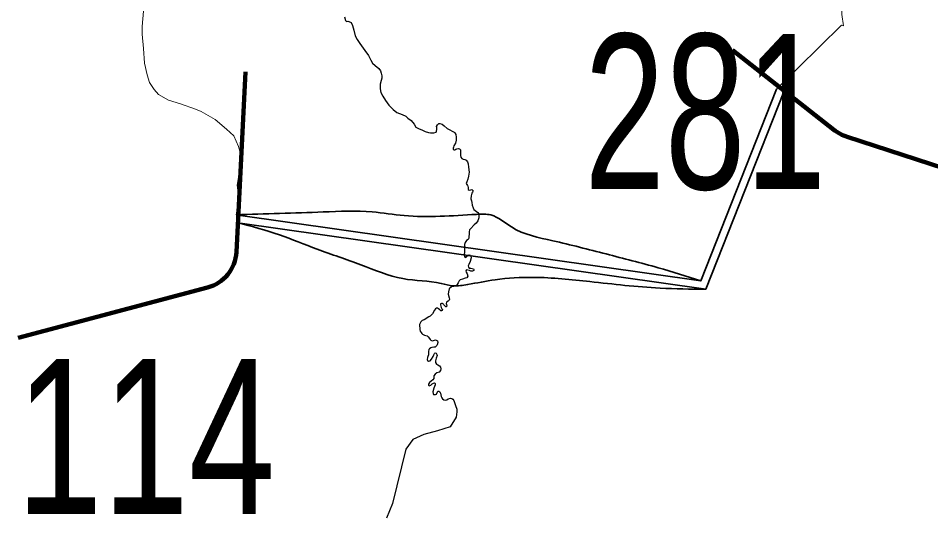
# Model space of a CAD drawing. Extents: x 553962 to 842807, y 8883888 to 9032388.
# Drawn here: x 745215 to 747573, y 8953419 to 8954708 of the extents above; entities that cross this region are included whole.
import ezdxf

# ---------------------------------------------------------------- set-up
doc = ezdxf.new("R2010")
doc.units = 0
doc.header["$LTSCALE"] = 160
for name, color, linetype, lineweight in [('21', 7, 'Continuous', 25), ('32', 7, 'Continuous', 13), ('7', 7, 'Continuous', 90), ('8', 7, 'Continuous', 13)]:
    doc.layers.add(name, color=color, linetype=linetype, lineweight=lineweight)

msp = doc.modelspace()

# ---------------------------------------------------------------- linework, layer by layer
at = {"layer": '21'}
for points in [[(746057.8, 8954711.8), (746060.8, 8954702.2), (746063.5, 8954700.2), (746066.5, 8954700.5), (746069.1, 8954700.2), (746075.1, 8954697.5), (746078.5, 8954689.5), (746080.5, 8954683.2), (746081.8, 8954677.2), (746085.8, 8954663), (746090.5, 8954653.3), (746097.8, 8954643.3), (746110.5, 8954625), (746120.5, 8954611.7), (746125.8, 8954599.7), (746130.8, 8954592.1), (746137.1, 8954586.4), (746146.8, 8954578.4), (746151.5, 8954572.2), (746153.2, 8954566.5), (746154.5, 8954559.2), (746154.5, 8954553.9)], [(746154.5, 8954553.9), (746152.9, 8954547.5), (746150.5, 8954538.2), (746149.9, 8954525.6), (746151.9, 8954516.2), (746156.9, 8954507.2), (746163.9, 8954495.6), (746172.2, 8954483.9), (746183.9, 8954472.6), (746193, 8954465.1), (746200, 8954462.1), (746207.3, 8954459.4), (746216.3, 8954455.1), (746222, 8954450.4), (746230.6, 8954444.4), (746238, 8954434.4), (746242.6, 8954427.1), (746251.3, 8954423.1), (746257.6, 8954419.8), (746266.6, 8954415.8), (746275.3, 8954413.1), (746280.3, 8954412.1), (746289.3, 8954412.1), (746294.6, 8954414.1), (746295.6, 8954416.8), (746296.3, 8954420.8), (746296.3, 8954425.8), (746296, 8954428.5), (746298.3, 8954432.8), (746302, 8954436.4), (746304.3, 8954436.4), (746310.3, 8954434.8), (746315.3, 8954430.8), (746323.6, 8954423.8), (746330.6, 8954420.5), (746336.3, 8954416.5), (746341.3, 8954414.5), (746343.3, 8954412.8), (746345.3, 8954408.5), (746346.6, 8954401.5), (746346.6, 8954393.8), (746344.6, 8954385.5), (746340.6, 8954379.2), (746339.8, 8954375.6), (746338.8, 8954372.9), (746339.1, 8954370.6), (746340.8, 8954368.6), (746343.1, 8954368.6), (746345.8, 8954370.2), (746348.1, 8954371.2), (746352.5, 8954371.6), (746355.1, 8954371.2), (746357.8, 8954368.2), (746358.1, 8954360.9), (746358.1, 8954353.6), (746358.8, 8954349.3), (746361.1, 8954345.9), (746364.8, 8954344.6), (746369.1, 8954343.6), (746372.5, 8954341.9), (746375.8, 8954337.9), (746377.8, 8954332.6), (746378.8, 8954324), (746380.1, 8954311), (746378.8, 8954301), (746377.1, 8954293), (746374.1, 8954286.3), (746372.5, 8954281.3), (746375.5, 8954276.7), (746377.1, 8954274.7), (746377.5, 8954271), (746377.5, 8954268), (746377.8, 8954266), (746380.5, 8954264.5), (746384.2, 8954265.1), (746387.2, 8954265.8), (746390.5, 8954263.1), (746389.2, 8954259.5), (746387.2, 8954257.1), (746385.5, 8954249.5), (746384.9, 8954242.2), (746386.2, 8954236.8), (746387.2, 8954232.5), (746388.2, 8954225.5), (746390.2, 8954218.5), (746392.2, 8954214.5), (746399.5, 8954209.5), (746402.9, 8954206.9), (746404.9, 8954203.5), (746405.5, 8954199.5), (746405.2, 8954192.6), (746402.9, 8954185.2), (746398.5, 8954179.6), (746393.5, 8954174.6), (746383.2, 8954164.7), (746381.2, 8954161.7), (746380.2, 8954156.7), (746379.8, 8954149.7), (746379.5, 8954146), (746379.2, 8954140.7), (746377.8, 8954137.1)], [(746377.8, 8954137.1), (746373.2, 8954134.1), (746369.8, 8954129.4), (746368.2, 8954124.4), (746368.5, 8954115.7), (746368.2, 8954106.1), (746367.2, 8954096.8), (746368.2, 8954092.8), (746369.8, 8954090.8), (746372.2, 8954091.8), (746374.5, 8954094.1), (746376.5, 8954095.8), (746379.8, 8954097.1), (746383.2, 8954096.4), (746384.5, 8954093.8), (746385.5, 8954090.1), (746382.5, 8954080.4), (746378.9, 8954072.5), (746377.9, 8954068.9), (746378.2, 8954065.9), (746380.2, 8954063.2), (746382.2, 8954063.2), (746384.5, 8954063.2), (746391.2, 8954061.5), (746392.2, 8954059.9), (746391.9, 8954056.9), (746388.9, 8954055.6), (746384.9, 8954055.6), (746381.2, 8954056.9), (746376.5, 8954058.2), (746373.5, 8954058.5), (746371.9, 8954056.6), (746372.5, 8954052.6), (746375.2, 8954048.2), (746376.9, 8954042.2), (746374.2, 8954037.9), (746369.5, 8954037.6), (746363.2, 8954034.9), (746356.9, 8954032.9), (746354.5, 8954030.2), (746351.8, 8954025.5), (746346.6, 8954016.9), (746334.2, 8954014.8), (746328.6, 8954009.4), (746326.7, 8954002.3), (746326, 8953996.1), (746328.4, 8953986.4), (746329.5, 8953983.4), (746328.4, 8953980.4), (746326, 8953977.8), (746321.9, 8953975.5), (746320.9, 8953972.1), (746321.3, 8953969.1), (746322.4, 8953965.2), (746321.1, 8953963.5), (746320, 8953963.7), (746318.3, 8953965), (746315.9, 8953967.6), (746314.2, 8953969.3), (746312.9, 8953970.6), (746311, 8953971.6), (746308.4, 8953971.6), (746305.9, 8953970.6), (746305.7, 8953968.4), (746306.7, 8953964.6), (746307.8, 8953961.8), (746309.9, 8953958.4), (746311, 8953956), (746310.4, 8953954.1), (746308.7, 8953952.8), (746306.7, 8953953), (746304.4, 8953955.4), (746300.7, 8953957.9), (746298.4, 8953959.6), (746296.2, 8953959.9), (746293.2, 8953958.1), (746290.6, 8953954.7), (746285.5, 8953944.9), (746279.8, 8953939.2), (746275.6, 8953937.2), (746263.8, 8953930), (746258.8, 8953928), (746255, 8953924.8), (746252.2, 8953917.3), (746252.4, 8953904.5), (746253.2, 8953900.2), (746255.8, 8953896.8), (746257.8, 8953894.4), (746259.9, 8953892.5), (746264.4, 8953890.5), (746267.8, 8953889.3), (746271.9, 8953888), (746274.3, 8953885.6), (746277.3, 8953881.6), (746279.2, 8953878.6), (746280.9, 8953877.1), (746282.8, 8953876.4), (746285.6, 8953875.8), (746288.2, 8953876), (746291, 8953877.3), (746293.1, 8953877.7)], [(746293.1, 8953877.7), (746295.3, 8953877.5), (746298.1, 8953875.1), (746299.4, 8953871.1), (746297.9, 8953865.1), (746296.6, 8953863.4), (746291.9, 8953859.5), (746288.9, 8953858.9), (746283.3, 8953858.2), (746280.7, 8953857.6), (746278, 8953854.8), (746276, 8953853.1), (746275.2, 8953848.2), (746275.4, 8953842.2), (746274.7, 8953839.4), (746273.2, 8953835.5), (746272.4, 8953832.1), (746271.5, 8953827.6), (746272.8, 8953825), (746275.4, 8953822.7), (746279.5, 8953823.8), (746282.9, 8953827.8), (746287, 8953835.3), (746288.5, 8953839.2), (746290.2, 8953843), (746292.7, 8953844.3), (746295.1, 8953843.7), (746296.8, 8953840.5), (746297.5, 8953837.5), (746295.3, 8953830.6), (746293.2, 8953823.5), (746293.6, 8953819.7), (746295.5, 8953815.2), (746299.2, 8953813.9), (746303.9, 8953810.9), (746306.2, 8953807.9), (746307.1, 8953803.6), (746306, 8953798.7), (746302.4, 8953794.8), (746296.4, 8953792.7), (746292.3, 8953789.7), (746289.3, 8953785), (746288.7, 8953778.4), (746285.9, 8953775.2), (746277.8, 8953767.9), (746275.4, 8953763.8), (746274.8, 8953761.2), (746276.9, 8953759.1), (746280.8, 8953761.2), (746284.6, 8953764.7), (746287.6, 8953766.6), (746290.4, 8953766.8), (746292.1, 8953765.3), (746292.6, 8953761.7), (746288.9, 8953753.1), (746286.6, 8953744.3), (746286.8, 8953739.8), (746288.3, 8953737.2), (746290.6, 8953736.6), (746293, 8953737), (746295.8, 8953737.9), (746298.1, 8953743.7), (746299.6, 8953745.6), (746302, 8953745.8), (746304.6, 8953743.7), (746306.1, 8953740.5), (746308, 8953731.5), (746309.3, 8953728.3), (746311, 8953725.7), (746314.4, 8953722.9), (746318.3, 8953722.5), (746322.8, 8953723.5), (746326.2, 8953725.7), (746331.8, 8953727.2), (746335.7, 8953727), (746338, 8953724.6), (746340.2, 8953721.8), (746341.9, 8953716.3), (746344.7, 8953708.2), (746348.3, 8953699.4), (746348.1, 8953692.5), (746346.2, 8953678.4)], [(746346.2, 8953678.4), (746330.9, 8953653.4), (746298.2, 8953643.5), (746262.8, 8953633.6), (746234.5, 8953620.8), (746216.3, 8953596.2), (746181.8, 8953456), (746166.7, 8953417.6)]]:
    msp.add_lwpolyline(points, dxfattribs=at)
at = {"layer": '7'}
for p, q in [((747060.5, 8954625.6), (747322, 8954420.5)), ((745778.7, 8954104.7), (745802.2, 8954569.7)), ((747356.8, 8954401.9), (748756.8, 8953945.9)), ((745215.2, 8953883.4), (745704.4, 8954013.1))]:
    msp.add_line(p, q, dxfattribs=at)
for centre, radius, start, end in [((747391.8, 8954509.4), 113, 231.8817, 251.9588), ((745678.8, 8954109.8), 100, 284.8484, 357.1055)]:
    msp.add_arc(centre, radius, start, end, dxfattribs=at)
at = {"layer": '8', "lineweight": 35}
msp.add_line((747174.4, 8954525.4), (747342, 8954690.7), dxfattribs=at)
at = {"layer": '8'}
for points in [[(747347.4, 8954688.6), (747343.2, 8954717.7), (747342.6, 8954726.3), (747341.1, 8954740.4), (747339.6, 8954747.8), (747337.7, 8954753.2), (747334.4, 8954759), (747330.4, 8954765), (747323.4, 8954775.1), (747319.1, 8954787.7), (747318.1, 8954793.4), (747318.5, 8954798.2), (747319.2, 8954803.3), (747320.8, 8954809.1), (747322.8, 8954817.2), (747323.9, 8954824.4), (747323.6, 8954829.2), (747318.9, 8954836.3), (747315, 8954840.9), (747309.3, 8954846.6)], [(745539.2, 8954726.6), (745535.7, 8954687.3), (745535.7, 8954667.4), (745538.6, 8954630.1), (745541.5, 8954592.6), (745548.6, 8954562.1), (745554.4, 8954542.2), (745566.2, 8954524.6), (745577.9, 8954511.1), (745603.1, 8954497.1), (745634.8, 8954487.7), (745673.5, 8954473.1), (745688.1, 8954467.2), (745723.6, 8954446.8), (745753.6, 8954422.2), (745772.3, 8954404.7), (745784, 8954377.1), (745788.2, 8954361.9), (745788.2, 8954333.8), (745784.6, 8954296.9), (745781.1, 8954277.5), (745783.5, 8954257.8), (745785.2, 8954233.2), (745780, 8954210.4), (745778, 8954201.1)], [(745778, 8954201.1), (746978.7, 8954030.8), (747174.4, 8954525.4), (747342, 8954690.7), (747347.4, 8954688.6)]]:
    msp.add_lwpolyline(points, dxfattribs=at)
at = {"layer": '8', "lineweight": 35}
for points in [[(745783.5, 8954200.3), (746978.7, 8954030.8), (747174.4, 8954525.4)], [(745782.5, 8954180.2), (746991.5, 8954008.7), (747193, 8954518)]]:
    msp.add_lwpolyline(points, dxfattribs=at)
for points in [[(745778, 8954201.1), (746002.9, 8954208.2), (746129.9, 8954208.2), (746212, 8954198.9), (746399.4, 8954202), (746436.5, 8954200.4), (746489.2, 8954169.4), (746596.1, 8954133.8), (746733.9, 8954099.7), (746868.7, 8954064.1), (746978.7, 8954030.8)], [(745782.5, 8954180.2), (745889.8, 8954149.3), (745987.4, 8954112.1), (746100.4, 8954071.9), (746208.8, 8954036.2), (746308, 8954023.8), (746339, 8954017.7), (746376.1, 8954020.8), (746447.4, 8954033.1), (746546.5, 8954039.3), (746692.1, 8954028.5), (746873.3, 8954011.5), (746991.5, 8954008.7)]]:
    msp.add_spline(points, degree=3, dxfattribs=at)

# ---------------------------------------------------------------- texts
at = {"layer": '32'}
for s, width, p in [('281', 0.7, (746677.5, 8954267.3)), ('114', 0.75, (745209.8, 8953428.3))]:
    msp.add_text(s, height=400, dxfattribs=dict(at, width=width)).set_placement(p)

doc.saveas('drawing.dxf')
